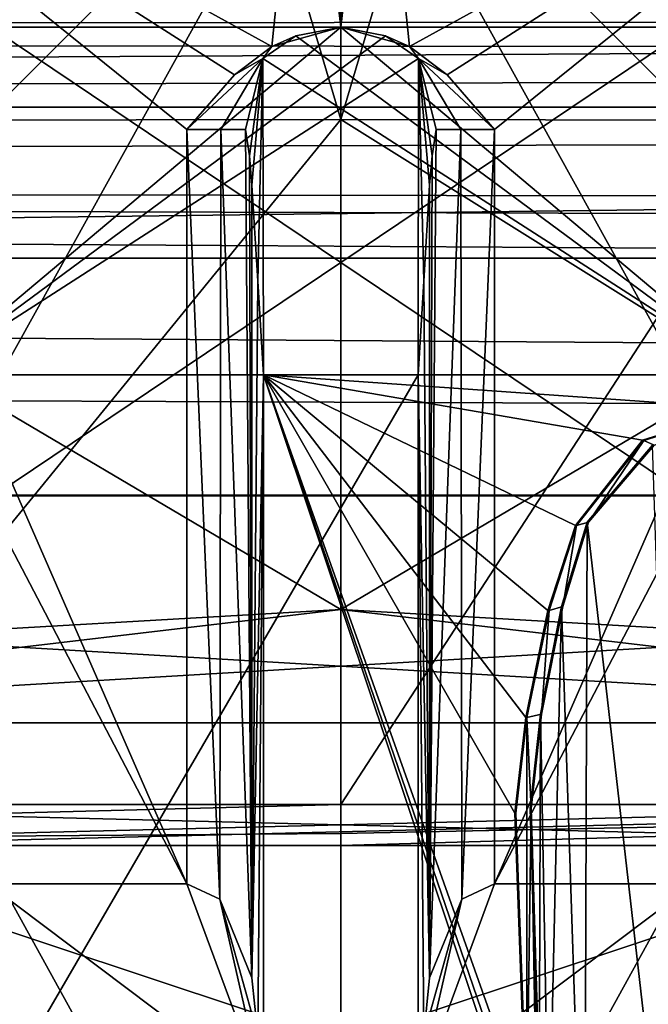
# Model space of a CAD drawing. Header units: millimetres. Extents: x -110 to 163, y -50 to 19.
# Tile 334 of 656: x -1.57 to 1.5, y -38.28 to -33.46. Entities that reach past the tile are written whole.
import ezdxf

# ---------------------------------------------------------------- set-up
doc = ezdxf.new("R2010")
doc.units = ezdxf.units.MM
doc.header["$LTSCALE"] = 65.185185
for name, color, linetype in [('1857', 7, 'CONTINUOUS'), ('1914', 7, 'CONTINUOUS'), ('2194', 7, 'CONTINUOUS'), ('235', 7, 'CONTINUOUS'), ('2490', 7, 'CONTINUOUS'), ('2522', 7, 'CONTINUOUS'), ('258', 7, 'CONTINUOUS'), ('263', 7, 'CONTINUOUS'), ('2648', 7, 'CONTINUOUS'), ('267', 7, 'CONTINUOUS'), ('272', 7, 'CONTINUOUS'), ('273', 7, 'CONTINUOUS'), ('2924', 7, 'CONTINUOUS'), ('3468', 7, 'CONTINUOUS'), ('3702', 7, 'CONTINUOUS'), ('374', 7, 'CONTINUOUS'), ('377', 7, 'CONTINUOUS'), ('378', 7, 'CONTINUOUS'), ('3789', 7, 'CONTINUOUS'), ('3790', 7, 'CONTINUOUS'), ('388', 7, 'CONTINUOUS'), ('389', 7, 'CONTINUOUS'), ('391', 7, 'CONTINUOUS'), ('392', 7, 'CONTINUOUS'), ('4052', 7, 'CONTINUOUS'), ('4155', 7, 'CONTINUOUS'), ('4599', 7, 'CONTINUOUS'), ('5287', 7, 'CONTINUOUS'), ('5304', 7, 'CONTINUOUS'), ('5369', 7, 'CONTINUOUS'), ('5402', 7, 'CONTINUOUS'), ('5786', 7, 'CONTINUOUS'), ('5804', 7, 'CONTINUOUS'), ('5842', 7, 'CONTINUOUS'), ('5843', 7, 'CONTINUOUS'), ('5967', 7, 'CONTINUOUS'), ('5971', 7, 'CONTINUOUS'), ('5974', 7, 'CONTINUOUS'), ('5978', 7, 'CONTINUOUS'), ('5983', 7, 'CONTINUOUS'), ('5990', 7, 'CONTINUOUS'), ('5991', 7, 'CONTINUOUS'), ('5993', 7, 'CONTINUOUS')]:
    doc.layers.add(name, color=color, linetype=linetype)

msp = doc.modelspace()

# ---------------------------------------------------------------- linework, layer by layer
at = {"layer": '1857', "color": 7, "linetype": 'CONTINUOUS', "true_color": 0x9a9a9a}
for points in [[(0.4339, -34.2724, 82.8406), (0.4339, -38.1471, 82.8406), (0.4056, -34.7421, 83.0011), (0.4339, -34.2724, 82.8406)], [(0.4339, -38.1471, 82.8406), (0.378, -35.2, 83.1576), (0.4056, -34.7421, 83.0011), (0.4339, -38.1471, 82.8406)], [(0.378, -38.7, 83.1576), (0.378, -35.2, 83.1576), (0.4056, -38.4271, 83.0011), (0.378, -38.7, 83.1576)], [(0.4056, -38.4271, 83.0011), (0.378, -35.2, 83.1576), (0.4339, -38.1471, 82.8406), (0.4056, -38.4271, 83.0011)]]:
    msp.add_3dface(points, dxfattribs=at)
at = {"layer": '1914', "color": 7, "linetype": 'CONTINUOUS', "true_color": 0x9a9a9a}
for points in [[(1.5243, -35.5433, 101.7249), (1.5319, -35.5437, 101.7743), (1.2049, -35.9186, 101.772), (1.5243, -35.5433, 101.7249)], [(1.5319, -35.5437, 101.7743), (1.2113, -35.9186, 101.8216), (1.2049, -35.9186, 101.772), (1.5319, -35.5437, 101.7743)]]:
    msp.add_3dface(points, dxfattribs=at)
at = {"layer": '2194', "color": 7, "linetype": 'CONTINUOUS', "true_color": 0x9a9a9a}
for points in [[(1.9712, -35.3643, 101.6399), (1.4746, -35.5191, 101.733), (1.9817, -35.3643, 101.6887), (1.9712, -35.3643, 101.6399)], [(1.9817, -35.3643, 101.6887), (1.4746, -35.5191, 101.733), (1.4818, -35.5195, 101.7825), (1.9817, -35.3643, 101.6887)], [(1.4746, -35.5191, 101.733), (1.1467, -35.9352, 101.7794), (1.4818, -35.5195, 101.7825), (1.4746, -35.5191, 101.733)], [(1.4818, -35.5195, 101.7825), (1.1467, -35.9352, 101.7794), (1.1528, -35.9352, 101.829), (1.4818, -35.5195, 101.7825)]]:
    msp.add_3dface(points, dxfattribs=at)
at = {"layer": '235', "color": 7, "linetype": 'CONTINUOUS', "true_color": 0x0303ff}
for points in [[(-56.6625, -33.9435, 8.5247), (108.1, -33.0535, 10.25), (-60.3244, -32.4381, 11.2488), (-56.6625, -33.9435, 8.5247)], [(-54.3271, -35.0927, 5.3386), (108.1, -33.0535, 10.25), (-56.6625, -33.9435, 8.5247), (-54.3271, -35.0927, 5.3386)], [(105.6, -35.8), (108.1, -33.0535, 10.25), (-54.3271, -35.0927, 5.3386), (105.6, -35.8)], [(9.8813, -34.6295, -6.8279), (105.6, -35.8), (-55.2373, -34.6295, -6.8279), (9.8813, -34.6295, -6.8279)], [(-55.2373, -34.6295, -6.8279), (105.6, -35.8), (-53.034, -35.7814, -0.8723), (-55.2373, -34.6295, -6.8279)], [(-53.0243, -35.7867, -0.7383), (105.6, -35.8), (-54.3271, -35.0927, 5.3386), (-53.0243, -35.7867, -0.7383)], [(-53.034, -35.7814, -0.8723), (105.6, -35.8), (-53.0243, -35.7867, -0.7383), (-53.034, -35.7814, -0.8723)]]:
    msp.add_3dface(points, dxfattribs=at)
at = {"layer": '2490', "color": 7, "linetype": 'CONTINUOUS', "true_color": 0x9a9a9a}
for points in [[(1.5243, -35.5433, 101.7249), (1.2049, -35.9186, 101.772), (1.6716, -40.0057, 101.6994), (1.5243, -35.5433, 101.7249)], [(1.1912, -39.7303, 101.7738), (1.2049, -35.9186, 101.772), (1.0789, -36.3317, 101.7875), (1.1912, -39.7303, 101.7738)], [(1.2049, -35.9186, 101.772), (1.1912, -39.7303, 101.7738), (1.6716, -40.0057, 101.6994), (1.2049, -35.9186, 101.772)], [(1.0789, -36.3317, 101.7875), (0.9758, -36.8578, 101.7989), (1.0163, -39.0699, 101.7946), (1.0789, -36.3317, 101.7875)], [(1.1912, -39.7303, 101.7738), (1.0789, -36.3317, 101.7875), (1.0163, -39.0699, 101.7946), (1.1912, -39.7303, 101.7738)], [(0.9249, -37.3182, 101.8041), (0.9701, -38.789, 101.7995), (0.9758, -36.8578, 101.7989), (0.9249, -37.3182, 101.8041)], [(0.9758, -36.8578, 101.7989), (0.9701, -38.789, 101.7995), (1.0163, -39.0699, 101.7946), (0.9758, -36.8578, 101.7989)]]:
    msp.add_3dface(points, dxfattribs=at)
at = {"layer": '2522', "color": 7, "linetype": 'CONTINUOUS', "true_color": 0x9a9a9a}
for points in [[(0.0004, -33.5, 102.435), (-0.3366, -33.5942, 102.4293), (-0.2191, -33.5429, 102.4178), (0.0004, -33.5, 102.435)], [(-0.2191, -33.5429, 102.4178), (-0.3366, -33.5942, 102.4293), (-0.3803, -33.6532, 102.375), (-0.2191, -33.5429, 102.4178)], [(-0.3366, -33.5942, 102.4293), (-0.5196, -33.7323, 102.4214), (-0.3803, -33.6532, 102.375), (-0.3366, -33.5942, 102.4293)], [(-0.7521, -34, 102.4065), (-0.5865, -34, 102.3712), (-0.3803, -33.6532, 102.375), (-0.7521, -34, 102.4065)], [(-0.5196, -33.7323, 102.4214), (-0.7521, -34, 102.4065), (-0.3803, -33.6532, 102.375), (-0.5196, -33.7323, 102.4214)], [(-0.5865, -34, 102.3712), (-0.4664, -34, 102.2518), (-0.3803, -33.6532, 102.375), (-0.5865, -34, 102.3712)]]:
    msp.add_3dface(points, dxfattribs=at)
at = {"layer": '258', "color": 7, "linetype": 'CONTINUOUS', "true_color": 0x0303ff}
for points in [[(-7.6663, -37.5, 81.0253), (0, -37.5, 78.7), (-4.002, -37.5, 80.1839), (-7.6663, -37.5, 81.0253)], [(-4.002, -37.5, 80.1839), (0, -37.5, 78.7), (4.002, -37.5, 80.1839), (-4.002, -37.5, 80.1839)], [(4.002, -37.5, 104.8161), (-2.692, -37.5, 106.0349), (-4.002, -37.5, 104.8161), (4.002, -37.5, 104.8161)], [(5.2815, -37.5, 105.2494), (-2.692, -37.5, 106.0349), (4.002, -37.5, 104.8161), (5.2815, -37.5, 105.2494)], [(0, -37.5, 78.7), (6.8998, -37.5, 80.5487), (4.002, -37.5, 80.1839), (0, -37.5, 78.7)]]:
    msp.add_3dface(points, dxfattribs=at)
at = {"layer": '263', "color": 7, "linetype": 'CONTINUOUS', "true_color": 0x0303ff}
for points in [[(-3.94, -32, 104.626), (3.94, -32, 104.626), (-3.94, -37.3, 104.626), (-3.94, -32, 104.626)], [(-3.94, -37.3, 104.626), (3.94, -32, 104.626), (3.94, -37.3, 104.626), (-3.94, -37.3, 104.626)]]:
    msp.add_3dface(points, dxfattribs=at)
at = {"layer": '2648', "color": 7, "linetype": 'CONTINUOUS', "true_color": 0x9a9a9a}
for points in [[(-0.0004, -33.5, 82.565), (0.3366, -33.5942, 82.5707), (0.2191, -33.5429, 82.5822), (-0.0004, -33.5, 82.565)], [(0.2191, -33.5429, 82.5822), (0.3366, -33.5942, 82.5707), (0.3803, -33.6532, 82.625), (0.2191, -33.5429, 82.5822)], [(0.3366, -33.5942, 82.5707), (0.5196, -33.7323, 82.5786), (0.3803, -33.6532, 82.625), (0.3366, -33.5942, 82.5707)], [(0.5865, -34, 82.6288), (0.4664, -34, 82.7482), (0.3803, -33.6532, 82.625), (0.5865, -34, 82.6288)], [(0.7521, -34, 82.5935), (0.5865, -34, 82.6288), (0.3803, -33.6532, 82.625), (0.7521, -34, 82.5935)], [(0.5196, -33.7323, 82.5786), (0.7521, -34, 82.5935), (0.3803, -33.6532, 82.625), (0.5196, -33.7323, 82.5786)]]:
    msp.add_3dface(points, dxfattribs=at)
at = {"layer": '267', "color": 7, "linetype": 'CONTINUOUS', "true_color": 0x0303ff}
for points in [[(3.94, -32, 80.374), (-3.94, -32, 80.374), (3.94, -37.3, 80.374), (3.94, -32, 80.374)], [(3.94, -37.3, 80.374), (-3.94, -32, 80.374), (-3.94, -37.3, 80.374), (3.94, -37.3, 80.374)]]:
    msp.add_3dface(points, dxfattribs=at)
at = {"layer": '272', "linetype": 'CONTINUOUS'}
for points in [[(4.002, -37.5, 104.8161), (-4.002, -37.5, 104.8161), (3.94, -37.3, 104.626), (4.002, -37.5, 104.8161)], [(-4.002, -37.5, 104.8161), (-3.94, -37.3, 104.626), (3.94, -37.3, 104.626), (-4.002, -37.5, 104.8161)]]:
    msp.add_3dface(points, dxfattribs=at)
at = {"layer": '273', "linetype": 'CONTINUOUS'}
for points in [[(-4.002, -37.5, 80.1839), (4.002, -37.5, 80.1839), (-3.94, -37.3, 80.374), (-4.002, -37.5, 80.1839)], [(4.002, -37.5, 80.1839), (3.94, -37.3, 80.374), (-3.94, -37.3, 80.374), (4.002, -37.5, 80.1839)]]:
    msp.add_3dface(points, dxfattribs=at)
at = {"layer": '2924', "color": 7, "linetype": 'CONTINUOUS', "true_color": 0x9a9a9a}
for points in [[(0.378, -35.2, 83.1576), (0.378, -38.7, 83.1576), (-2.7337, -40.55, 83.5586), (0.378, -35.2, 83.1576)], [(-2.0237, -35.2, 83.3716), (0.378, -35.2, 83.1576), (-2.7337, -40.55, 83.5586), (-2.0237, -35.2, 83.3716)]]:
    msp.add_3dface(points, dxfattribs=at)
at = {"layer": '3468', "color": 7, "linetype": 'CONTINUOUS', "true_color": 0x9a9a9a}
for points in [[(1.6236, -38.7, 83.292), (0.378, -38.7, 83.1576), (1.7252, -37.6868, 82.7159), (1.6236, -38.7, 83.292)], [(1.7252, -37.6868, 82.7159), (0.378, -38.7, 83.1576), (0.7521, -37.6868, 82.5935), (1.7252, -37.6868, 82.7159)], [(0.7521, -37.6868, 82.5935), (0.378, -38.7, 83.1576), (0.5914, -37.7623, 82.6263), (0.7521, -37.6868, 82.5935)], [(0.378, -38.7, 83.1576), (0.4056, -38.4271, 83.0011), (0.5914, -37.7623, 82.6263), (0.378, -38.7, 83.1576)], [(0.4056, -38.4271, 83.0011), (0.4339, -38.1471, 82.8406), (0.5914, -37.7623, 82.6263), (0.4056, -38.4271, 83.0011)]]:
    msp.add_3dface(points, dxfattribs=at)
at = {"layer": '3702', "color": 7, "linetype": 'CONTINUOUS', "true_color": 0x9a9a9a}
for points in [[(-2.9047, -32, 82.9991), (0.1734, -32, 82.5665), (-2.1503, -33.5, 82.8005), (-2.9047, -32, 82.9991)], [(0.1734, -32, 82.5665), (-0.0004, -33.5, 82.565), (-2.1503, -33.5, 82.8005), (0.1734, -32, 82.5665)], [(0.1734, -32, 82.5665), (0.3366, -33.5942, 82.5707), (-0.0004, -33.5, 82.565), (0.1734, -32, 82.5665)], [(0.1734, -32, 82.5665), (3.2345, -32, 83.1063), (0.3366, -33.5942, 82.5707), (0.1734, -32, 82.5665)], [(3.2345, -32, 83.1063), (0.5196, -33.7323, 82.5786), (0.3366, -33.5942, 82.5707), (3.2345, -32, 83.1063)], [(3.2345, -32, 83.1063), (0.7521, -34, 82.5935), (0.5196, -33.7323, 82.5786), (3.2345, -32, 83.1063)], [(3.2345, -32, 83.1063), (2.6815, -34, 82.9337), (0.7521, -37.6868, 82.5935), (3.2345, -32, 83.1063)], [(0.7521, -34, 82.5935), (3.2345, -32, 83.1063), (0.7521, -37.6868, 82.5935), (0.7521, -34, 82.5935)], [(2.6815, -34, 82.9337), (1.7252, -37.6868, 82.7159), (0.7521, -37.6868, 82.5935), (2.6815, -34, 82.9337)]]:
    msp.add_3dface(points, dxfattribs=at)
at = {"layer": '374', "linetype": 'CONTINUOUS'}
for points in [[(-7, -33.9632, 104.6244), (0, -33.9521, 106.5), (-4.3253, -19.3653, 102.91), (-7, -33.9632, 104.6244)], [(-4.3253, -19.3653, 102.91), (0, -33.9521, 106.5), (4.3267, -19.3654, 102.9096), (-4.3253, -19.3653, 102.91)], [(0, -33.9521, 106.5), (7, -33.9631, 104.6244), (4.3267, -19.3654, 102.9096), (0, -33.9521, 106.5)]]:
    msp.add_3dface(points, dxfattribs=at)
at = {"layer": '377', "linetype": 'CONTINUOUS'}
for points in [[(-58.9661, -33.1708, -10.9803), (60.3265, -33.4169, -10.3575), (-57.7883, -33.5347, -10.041), (-58.9661, -33.1708, -10.9803)], [(60.3265, -33.4169, -10.3575), (61.8144, -33.6546, -9.7065), (-57.7883, -33.5347, -10.041), (60.3265, -33.4169, -10.3575)], [(-57.7883, -33.5347, -10.041), (61.8144, -33.6546, -9.7065), (-56.7192, -33.8833, -9.0273), (-57.7883, -33.5347, -10.041)], [(61.8144, -33.6546, -9.7065), (63.5387, -33.8985, -8.9913), (-56.7192, -33.8833, -9.0273), (61.8144, -33.6546, -9.7065)]]:
    msp.add_3dface(points, dxfattribs=at)
at = {"layer": '378', "linetype": 'CONTINUOUS'}
for points in [[(-56.7192, -33.8833, -9.0273), (63.5387, -33.8985, -8.9913), (-55.9372, -34.2384, -7.9605), (-56.7192, -33.8833, -9.0273)], [(63.5387, -33.8985, -8.9913), (68.9086, -34.4246, -7.4149), (-55.9372, -34.2384, -7.9605), (63.5387, -33.8985, -8.9913)], [(75, -34.6295, -6.8279), (9.8813, -34.6295, -6.8279), (-55.9372, -34.2384, -7.9605), (75, -34.6295, -6.8279)], [(68.9086, -34.4246, -7.4149), (75, -34.6295, -6.8279), (-55.9372, -34.2384, -7.9605), (68.9086, -34.4246, -7.4149)], [(9.8813, -34.6295, -6.8279), (-55.2373, -34.6295, -6.8279), (-55.9372, -34.2384, -7.9605), (9.8813, -34.6295, -6.8279)]]:
    msp.add_3dface(points, dxfattribs=at)
at = {"layer": '3789', "color": 7, "linetype": 'CONTINUOUS', "true_color": 0x9a9a9a}
for points in [[(0.9047, -36.8741, 101.8061), (0.8508, -37.3416, 101.8112), (0.9095, -36.8741, 101.8559), (0.9047, -36.8741, 101.8061)], [(0.9095, -36.8741, 101.8559), (0.8508, -37.3416, 101.8112), (0.8554, -37.3418, 101.861), (0.9095, -36.8741, 101.8559)], [(0.8508, -37.3416, 101.8112), (0.9052, -38.8105, 101.8061), (0.8554, -37.3418, 101.861), (0.8508, -37.3416, 101.8112)], [(0.9052, -38.8105, 101.8061), (0.9101, -38.8105, 101.8558), (0.8554, -37.3418, 101.861), (0.9052, -38.8105, 101.8061)]]:
    msp.add_3dface(points, dxfattribs=at)
at = {"layer": '3790', "color": 7, "linetype": 'CONTINUOUS', "true_color": 0x9a9a9a}
for points in [[(1.1528, -35.9352, 101.829), (1.1467, -35.9352, 101.7794), (1.0127, -36.3507, 101.795), (1.1528, -35.9352, 101.829)], [(1.1528, -35.9352, 101.829), (1.0127, -36.3507, 101.795), (1.0181, -36.3508, 101.8447), (1.1528, -35.9352, 101.829)], [(1.0127, -36.3507, 101.795), (0.9047, -36.8741, 101.8061), (1.0181, -36.3508, 101.8447), (1.0127, -36.3507, 101.795)], [(0.9047, -36.8741, 101.8061), (0.9095, -36.8741, 101.8559), (1.0181, -36.3508, 101.8447), (0.9047, -36.8741, 101.8061)]]:
    msp.add_3dface(points, dxfattribs=at)
at = {"layer": '388', "color": 7, "linetype": 'CONTINUOUS', "true_color": 0x0303ff}
for points in [[(0, -37.3, 78.5), (-7.778, -37.3, 80.8594), (0, -31.5, 78.5), (0, -37.3, 78.5)], [(0, -31.5, 78.5), (-7.778, -37.3, 80.8594), (-7.2645, -31.5, 80.5322), (0, -31.5, 78.5)], [(0, -33.9521, 106.5), (-7, -33.9632, 104.6244), (-2.7313, -37.3, 106.231), (0, -33.9521, 106.5)], [(5.3576, -37.3, 105.4343), (0, -33.9521, 106.5), (-2.7313, -37.3, 106.231), (5.3576, -37.3, 105.4343)], [(7, -33.9631, 104.6244), (0, -33.9521, 106.5), (5.3576, -37.3, 105.4343), (7, -33.9631, 104.6244)]]:
    msp.add_3dface(points, dxfattribs=at)
at = {"layer": '389', "color": 7, "linetype": 'CONTINUOUS', "true_color": 0x0303ff}
for points in [[(0, -37.3, 78.5), (0, -31.5, 78.5), (3.7708, -31.5, 79.0174), (0, -37.3, 78.5)], [(7, -37.3, 80.3756), (0, -37.3, 78.5), (3.7708, -31.5, 79.0174), (7, -37.3, 80.3756)]]:
    msp.add_3dface(points, dxfattribs=at)
at = {"layer": '391', "linetype": 'CONTINUOUS'}
for points in [[(6.8998, -37.5, 80.5487), (0, -37.5, 78.7), (7, -37.3, 80.3756), (6.8998, -37.5, 80.5487)], [(7, -37.3, 80.3756), (0, -37.5, 78.7), (0, -37.4414, 78.5586), (7, -37.3, 80.3756)], [(0, -37.3, 78.5), (7, -37.3, 80.3756), (0, -37.4414, 78.5586), (0, -37.3, 78.5)]]:
    msp.add_3dface(points, dxfattribs=at)
at = {"layer": '392', "linetype": 'CONTINUOUS'}
for points in [[(-7.6663, -37.5, 81.0253), (-7.778, -37.3, 80.8594), (0, -37.3, 78.5), (-7.6663, -37.5, 81.0253)], [(-7.6663, -37.5, 81.0253), (0, -37.3, 78.5), (0, -37.4414, 78.5586), (-7.6663, -37.5, 81.0253)], [(-2.692, -37.5, 106.0349), (5.3576, -37.3, 105.4343), (-2.7313, -37.3, 106.231), (-2.692, -37.5, 106.0349)], [(-2.692, -37.5, 106.0349), (5.2815, -37.5, 105.2494), (5.3576, -37.3, 105.4343), (-2.692, -37.5, 106.0349)], [(0, -37.5, 78.7), (-7.6663, -37.5, 81.0253), (0, -37.4414, 78.5586), (0, -37.5, 78.7)]]:
    msp.add_3dface(points, dxfattribs=at)
at = {"layer": '4052', "color": 7, "linetype": 'CONTINUOUS', "true_color": 0x9a9a9a}
for points in [[(0.4339, -38.1471, 82.8406), (0.4664, -34, 82.7482), (0.5865, -34, 82.6288), (0.4339, -38.1471, 82.8406)], [(0.4664, -34, 82.7482), (0.4339, -38.1471, 82.8406), (0.4468, -34.1292, 82.7918), (0.4664, -34, 82.7482)], [(0.4339, -38.1471, 82.8406), (0.5865, -34, 82.6288), (0.5914, -37.7623, 82.6263), (0.4339, -38.1471, 82.8406)], [(0.5865, -34, 82.6288), (0.7521, -34, 82.5935), (0.5914, -37.7623, 82.6263), (0.5865, -34, 82.6288)], [(0.7521, -34, 82.5935), (0.7521, -37.6868, 82.5935), (0.5914, -37.7623, 82.6263), (0.7521, -34, 82.5935)], [(0.4339, -38.1471, 82.8406), (0.4339, -34.2724, 82.8406), (0.4468, -34.1292, 82.7918), (0.4339, -38.1471, 82.8406)]]:
    msp.add_3dface(points, dxfattribs=at)
at = {"layer": '4155', "color": 7, "linetype": 'CONTINUOUS', "true_color": 0x9a9a9a}
for points in [[(0.0004, -33.5, 102.435), (-0.2191, -33.5429, 102.4178), (2.0237, -35.2, 101.6284), (0.0004, -33.5, 102.435)], [(2.1503, -33.5, 102.1995), (0.0004, -33.5, 102.435), (2.0237, -35.2, 101.6284), (2.1503, -33.5, 102.1995)], [(-0.2191, -33.5429, 102.4178), (-0.3803, -33.6532, 102.375), (2.0237, -35.2, 101.6284), (-0.2191, -33.5429, 102.4178)], [(-0.3803, -33.6532, 102.375), (-0.4664, -34, 102.2518), (-0.4468, -34.1292, 102.2082), (-0.3803, -33.6532, 102.375)], [(-0.4339, -34.2724, 102.1594), (-0.3803, -33.6532, 102.375), (-0.4468, -34.1292, 102.2082), (-0.4339, -34.2724, 102.1594)], [(-0.4339, -34.2724, 102.1594), (-0.4056, -34.7421, 101.9989), (-0.3803, -33.6532, 102.375), (-0.4339, -34.2724, 102.1594)], [(-0.378, -35.2, 101.8424), (-0.3803, -33.6532, 102.375), (-0.4056, -34.7421, 101.9989), (-0.378, -35.2, 101.8424)], [(2.0237, -35.2, 101.6284), (-0.3803, -33.6532, 102.375), (-0.378, -35.2, 101.8424), (2.0237, -35.2, 101.6284)]]:
    msp.add_3dface(points, dxfattribs=at)
at = {"layer": '4599', "color": 7, "linetype": 'CONTINUOUS', "true_color": 0x9a9a9a}
for points in [[(-0.1734, -32, 102.4335), (-3.2345, -32, 101.8937), (-0.3366, -33.5942, 102.4293), (-0.1734, -32, 102.4335)], [(-3.2345, -32, 101.8937), (-2.6815, -34, 102.0663), (-0.7521, -37.6868, 102.4065), (-3.2345, -32, 101.8937)], [(-3.2345, -32, 101.8937), (-0.7521, -34, 102.4065), (-0.5196, -33.7323, 102.4214), (-3.2345, -32, 101.8937)], [(-0.7521, -34, 102.4065), (-3.2345, -32, 101.8937), (-0.7521, -37.6868, 102.4065), (-0.7521, -34, 102.4065)], [(-3.2345, -32, 101.8937), (-0.5196, -33.7323, 102.4214), (-0.3366, -33.5942, 102.4293), (-3.2345, -32, 101.8937)], [(-0.1734, -32, 102.4335), (-0.3366, -33.5942, 102.4293), (0.0004, -33.5, 102.435), (-0.1734, -32, 102.4335)], [(2.9047, -32, 102.0009), (-0.1734, -32, 102.4335), (2.1503, -33.5, 102.1995), (2.9047, -32, 102.0009)], [(-0.1734, -32, 102.4335), (0.0004, -33.5, 102.435), (2.1503, -33.5, 102.1995), (-0.1734, -32, 102.4335)], [(-0.7521, -37.6868, 102.4065), (-2.6815, -34, 102.0663), (-1.7252, -37.6868, 102.2841), (-0.7521, -37.6868, 102.4065)]]:
    msp.add_3dface(points, dxfattribs=at)
at = {"layer": '5287', "color": 7, "linetype": 'CONTINUOUS', "true_color": 0x9a9a9a}
for points in [[(-0.0004, -33.5, 82.565), (-2.0237, -35.2, 83.3716), (-2.1503, -33.5, 82.8005), (-0.0004, -33.5, 82.565)], [(-0.0004, -33.5, 82.565), (0.2191, -33.5429, 82.5822), (-2.0237, -35.2, 83.3716), (-0.0004, -33.5, 82.565)], [(0.2191, -33.5429, 82.5822), (0.3803, -33.6532, 82.625), (-2.0237, -35.2, 83.3716), (0.2191, -33.5429, 82.5822)], [(0.3803, -33.6532, 82.625), (0.378, -35.2, 83.1576), (-2.0237, -35.2, 83.3716), (0.3803, -33.6532, 82.625)], [(0.378, -35.2, 83.1576), (0.3803, -33.6532, 82.625), (0.4056, -34.7421, 83.0011), (0.378, -35.2, 83.1576)], [(0.4339, -34.2724, 82.8406), (0.4056, -34.7421, 83.0011), (0.3803, -33.6532, 82.625), (0.4339, -34.2724, 82.8406)], [(0.4339, -34.2724, 82.8406), (0.3803, -33.6532, 82.625), (0.4468, -34.1292, 82.7918), (0.4339, -34.2724, 82.8406)], [(0.3803, -33.6532, 82.625), (0.4664, -34, 82.7482), (0.4468, -34.1292, 82.7918), (0.3803, -33.6532, 82.625)]]:
    msp.add_3dface(points, dxfattribs=at)
at = {"layer": '5304', "color": 7, "linetype": 'CONTINUOUS', "true_color": 0x9a9a9a}
for points in [[(1.5319, -35.5437, 101.7743), (1.9817, -35.3643, 101.6887), (1.4818, -35.5195, 101.7825), (1.5319, -35.5437, 101.7743)], [(1.2113, -35.9186, 101.8216), (1.4818, -35.5195, 101.7825), (1.1528, -35.9352, 101.829), (1.2113, -35.9186, 101.8216)], [(1.2113, -35.9186, 101.8216), (1.5319, -35.5437, 101.7743), (1.4818, -35.5195, 101.7825), (1.2113, -35.9186, 101.8216)], [(1.1528, -35.9352, 101.829), (1.0181, -36.3508, 101.8447), (1.0846, -36.3318, 101.8372), (1.1528, -35.9352, 101.829)], [(1.2113, -35.9186, 101.8216), (1.1528, -35.9352, 101.829), (1.0846, -36.3318, 101.8372), (1.2113, -35.9186, 101.8216)], [(1.0846, -36.3318, 101.8372), (1.0181, -36.3508, 101.8447), (0.981, -36.8578, 101.8487), (1.0846, -36.3318, 101.8372)], [(1.0181, -36.3508, 101.8447), (0.9095, -36.8741, 101.8559), (0.981, -36.8578, 101.8487), (1.0181, -36.3508, 101.8447)], [(0.981, -36.8578, 101.8487), (0.9095, -36.8741, 101.8559), (0.9298, -37.3183, 101.8539), (0.981, -36.8578, 101.8487)], [(0.9101, -38.8105, 101.8558), (0.9095, -36.8741, 101.8559), (0.8554, -37.3418, 101.861), (0.9101, -38.8105, 101.8558)], [(0.9095, -36.8741, 101.8559), (0.9101, -38.8105, 101.8558), (0.9298, -37.3183, 101.8539), (0.9095, -36.8741, 101.8559)], [(0.9101, -38.8105, 101.8558), (0.9611, -39.0902, 101.8507), (0.9298, -37.3183, 101.8539), (0.9101, -38.8105, 101.8558)], [(0.9298, -37.3183, 101.8539), (0.9611, -39.0902, 101.8507), (0.9752, -38.789, 101.8493), (0.9298, -37.3183, 101.8539)]]:
    msp.add_3dface(points, dxfattribs=at)
at = {"layer": '5369', "color": 7, "linetype": 'CONTINUOUS', "true_color": 0x9a9a9a}
for points in [[(-0.5865, -34, 102.3712), (-0.7521, -34, 102.4065), (-0.5914, -37.7623, 102.3737), (-0.5865, -34, 102.3712)], [(-0.7521, -34, 102.4065), (-0.7521, -37.6868, 102.4065), (-0.5914, -37.7623, 102.3737), (-0.7521, -34, 102.4065)], [(-0.4339, -38.1471, 102.1594), (-0.5865, -34, 102.3712), (-0.5914, -37.7623, 102.3737), (-0.4339, -38.1471, 102.1594)], [(-0.4664, -34, 102.2518), (-0.5865, -34, 102.3712), (-0.4339, -38.1471, 102.1594), (-0.4664, -34, 102.2518)], [(-0.4468, -34.1292, 102.2082), (-0.4664, -34, 102.2518), (-0.4339, -38.1471, 102.1594), (-0.4468, -34.1292, 102.2082)], [(-0.4339, -34.2724, 102.1594), (-0.4468, -34.1292, 102.2082), (-0.4339, -38.1471, 102.1594), (-0.4339, -34.2724, 102.1594)]]:
    msp.add_3dface(points, dxfattribs=at)
at = {"layer": '5402', "color": 7, "linetype": 'CONTINUOUS', "true_color": 0x9a9a9a}
for points in [[(1.1476, -39.7493, 101.7793), (0.956, -39.0902, 101.801), (-0.378, -35.2, 101.8424), (1.1476, -39.7493, 101.7793)], [(1.1476, -39.7493, 101.7793), (-0.378, -35.2, 101.8424), (-0.378, -38.7, 101.8424), (1.1476, -39.7493, 101.7793)], [(1.1467, -35.9352, 101.7794), (1.4746, -35.5191, 101.733), (-0.378, -35.2, 101.8424), (1.1467, -35.9352, 101.7794)], [(1.0127, -36.3507, 101.795), (1.1467, -35.9352, 101.7794), (-0.378, -35.2, 101.8424), (1.0127, -36.3507, 101.795)], [(1.4746, -35.5191, 101.733), (1.9712, -35.3643, 101.6399), (-0.378, -35.2, 101.8424), (1.4746, -35.5191, 101.733)], [(1.9712, -35.3643, 101.6399), (2.0237, -35.2, 101.6284), (-0.378, -35.2, 101.8424), (1.9712, -35.3643, 101.6399)], [(0.956, -39.0902, 101.801), (0.9052, -38.8105, 101.8061), (-0.378, -35.2, 101.8424), (0.956, -39.0902, 101.801)], [(0.9052, -38.8105, 101.8061), (0.8508, -37.3416, 101.8112), (-0.378, -35.2, 101.8424), (0.9052, -38.8105, 101.8061)], [(0.8508, -37.3416, 101.8112), (0.9047, -36.8741, 101.8061), (-0.378, -35.2, 101.8424), (0.8508, -37.3416, 101.8112)], [(0.9047, -36.8741, 101.8061), (1.0127, -36.3507, 101.795), (-0.378, -35.2, 101.8424), (0.9047, -36.8741, 101.8061)]]:
    msp.add_3dface(points, dxfattribs=at)
at = {"layer": '5786', "color": 7, "linetype": 'CONTINUOUS', "true_color": 0x9a9a9a}
for points in [[(-0.4056, -34.7421, 101.9989), (-0.4339, -34.2724, 102.1594), (-0.4339, -38.1471, 102.1594), (-0.4056, -34.7421, 101.9989)], [(-0.378, -35.2, 101.8424), (-0.4056, -34.7421, 101.9989), (-0.4339, -38.1471, 102.1594), (-0.378, -35.2, 101.8424)], [(-0.378, -35.2, 101.8424), (-0.4339, -38.1471, 102.1594), (-0.4056, -38.4271, 101.9989), (-0.378, -35.2, 101.8424)], [(-0.378, -38.7, 101.8424), (-0.378, -35.2, 101.8424), (-0.4056, -38.4271, 101.9989), (-0.378, -38.7, 101.8424)]]:
    msp.add_3dface(points, dxfattribs=at)
at = {"layer": '5804', "color": 7, "linetype": 'CONTINUOUS', "true_color": 0x9a9a9a}
for points in [[(-0.7521, -37.6868, 102.4065), (-1.7252, -37.6868, 102.2841), (-0.378, -38.7, 101.8424), (-0.7521, -37.6868, 102.4065)], [(-1.7252, -37.6868, 102.2841), (-1.6236, -38.7, 101.708), (-0.378, -38.7, 101.8424), (-1.7252, -37.6868, 102.2841)], [(-0.5914, -37.7623, 102.3737), (-0.7521, -37.6868, 102.4065), (-0.378, -38.7, 101.8424), (-0.5914, -37.7623, 102.3737)], [(-0.4339, -38.1471, 102.1594), (-0.5914, -37.7623, 102.3737), (-0.4056, -38.4271, 101.9989), (-0.4339, -38.1471, 102.1594)], [(-0.5914, -37.7623, 102.3737), (-0.378, -38.7, 101.8424), (-0.4056, -38.4271, 101.9989), (-0.5914, -37.7623, 102.3737)]]:
    msp.add_3dface(points, dxfattribs=at)
at = {"layer": '5842', "color": 7, "linetype": 'CONTINUOUS', "true_color": 0x9a9a9a}
for points in [[(0.9249, -37.3182, 101.8041), (0.9758, -36.8578, 101.7989), (0.9298, -37.3183, 101.8539), (0.9249, -37.3182, 101.8041)], [(0.9758, -36.8578, 101.7989), (0.981, -36.8578, 101.8487), (0.9298, -37.3183, 101.8539), (0.9758, -36.8578, 101.7989)], [(0.9701, -38.789, 101.7995), (0.9249, -37.3182, 101.8041), (0.9752, -38.789, 101.8493), (0.9701, -38.789, 101.7995)], [(0.9249, -37.3182, 101.8041), (0.9298, -37.3183, 101.8539), (0.9752, -38.789, 101.8493), (0.9249, -37.3182, 101.8041)]]:
    msp.add_3dface(points, dxfattribs=at)
at = {"layer": '5843', "color": 7, "linetype": 'CONTINUOUS', "true_color": 0x9a9a9a}
for points in [[(1.2049, -35.9186, 101.772), (1.2113, -35.9186, 101.8216), (1.0789, -36.3317, 101.7875), (1.2049, -35.9186, 101.772)], [(1.0789, -36.3317, 101.7875), (1.2113, -35.9186, 101.8216), (1.0846, -36.3318, 101.8372), (1.0789, -36.3317, 101.7875)], [(0.9758, -36.8578, 101.7989), (1.0789, -36.3317, 101.7875), (0.981, -36.8578, 101.8487), (0.9758, -36.8578, 101.7989)], [(1.0789, -36.3317, 101.7875), (1.0846, -36.3318, 101.8372), (0.981, -36.8578, 101.8487), (1.0789, -36.3317, 101.7875)]]:
    msp.add_3dface(points, dxfattribs=at)
at = {"layer": '5967', "color": 7, "linetype": 'CONTINUOUS', "true_color": 0xcad1ee}
for points in [[(0, -36.3457, 104.435), (-2.3747, -36.4835, 104.1964), (4.6897, -36.9, 103.475), (0, -36.3457, 104.435)], [(2.3747, -36.4835, 104.1964), (0, -36.3457, 104.435), (4.6897, -36.9, 103.475), (2.3747, -36.4835, 104.1964)], [(-2.3747, -36.4835, 104.1964), (-4.6897, -36.9, 103.475), (4.6897, -36.9, 103.475), (-2.3747, -36.4835, 104.1964)]]:
    msp.add_3dface(points, dxfattribs=at)
at = {"layer": '5971', "color": 7, "linetype": 'CONTINUOUS', "true_color": 0xcad1ee}
for points in [[(5.9219, -40.7, 100.6508), (0, -40.7, 102.575), (5.9219, -29.95, 100.6508), (5.9219, -40.7, 100.6508)], [(5.9219, -29.95, 100.6508), (0, -40.7, 102.575), (0, -29.95, 102.575), (5.9219, -29.95, 100.6508)], [(0, -40.7, 82.425), (5.9219, -40.7, 84.3492), (0, -29.95, 82.425), (0, -40.7, 82.425)], [(0, -29.95, 82.425), (5.9219, -40.7, 84.3492), (5.9219, -29.95, 84.3492), (0, -29.95, 82.425)]]:
    msp.add_3dface(points, dxfattribs=at)
at = {"layer": '5974', "color": 7, "linetype": 'CONTINUOUS', "true_color": 0xcad1ee}
for points in [[(-2.3353, -40.4282, 81.525), (-4.6897, -40.0158, 81.525), (4.6897, -36.9, 81.525), (-2.3353, -40.4282, 81.525)], [(4.6897, -36.9, 81.525), (-4.6897, -40.0158, 81.525), (-4.6897, -36.9, 81.525), (4.6897, -36.9, 81.525)], [(0, -40.5701, 81.525), (-2.3353, -40.4282, 81.525), (4.6897, -36.9, 81.525), (0, -40.5701, 81.525)], [(0, -40.5701, 81.525), (4.6897, -36.9, 81.525), (2.3358, -40.4282, 81.525), (0, -40.5701, 81.525)]]:
    msp.add_3dface(points, dxfattribs=at)
at = {"layer": '5978', "color": 7, "linetype": 'CONTINUOUS', "true_color": 0xcad1ee}
for points in [[(0, -29.95, 102.575), (0, -40.7, 102.575), (-5.9219, -40.7, 100.6508), (0, -29.95, 102.575)], [(0, -40.7, 82.425), (0, -29.95, 82.425), (-5.9219, -29.95, 84.3492), (0, -40.7, 82.425)], [(0, -40.7, 82.425), (-5.9219, -29.95, 84.3492), (-5.9219, -40.7, 84.3492), (0, -40.7, 82.425)], [(-5.9219, -29.95, 100.6508), (0, -29.95, 102.575), (-5.9219, -40.7, 100.6508), (-5.9219, -29.95, 100.6508)]]:
    msp.add_3dface(points, dxfattribs=at)
at = {"layer": '5983', "color": 7, "linetype": 'CONTINUOUS', "true_color": 0xcad1ee}
for points in [[(2.3747, -36.4835, 80.8036), (-4.6897, -36.9, 81.525), (0, -36.3457, 80.565), (2.3747, -36.4835, 80.8036)], [(0, -36.3457, 80.565), (-4.6897, -36.9, 81.525), (-2.3747, -36.4835, 80.8036), (0, -36.3457, 80.565)], [(4.6897, -36.9, 81.525), (-4.6897, -36.9, 81.525), (2.3747, -36.4835, 80.8036), (4.6897, -36.9, 81.525)]]:
    msp.add_3dface(points, dxfattribs=at)
at = {"layer": '5990', "color": 7, "linetype": 'CONTINUOUS', "true_color": 0xcad1ee}
for points in [[(0, -36.3457, 104.435), (2.3747, -36.4835, 104.1964), (0, -32.2, 104.435), (0, -36.3457, 104.435)], [(2.3747, -36.4835, 104.1964), (4.6897, -36.9, 103.475), (0, -32.2, 104.435), (2.3747, -36.4835, 104.1964)], [(0, -32.2, 104.435), (4.6897, -36.9, 103.475), (7.0152, -32.2, 102.1556), (0, -32.2, 104.435)], [(2.3747, -36.4835, 80.8036), (0, -36.3457, 80.565), (7.0152, -32.2, 82.8444), (2.3747, -36.4835, 80.8036)], [(0, -36.3457, 80.565), (0, -32.2, 80.565), (7.0152, -32.2, 82.8444), (0, -36.3457, 80.565)]]:
    msp.add_3dface(points, dxfattribs=at)
at = {"layer": '5991', "color": 7, "linetype": 'CONTINUOUS', "true_color": 0xcad1ee}
for points in [[(-2.3353, -40.4282, 103.475), (0, -40.5701, 103.475), (-4.6897, -36.9, 103.475), (-2.3353, -40.4282, 103.475)], [(-4.6897, -36.9, 103.475), (0, -40.5701, 103.475), (2.3358, -40.4282, 103.475), (-4.6897, -36.9, 103.475)], [(4.6897, -36.9, 103.475), (-4.6897, -36.9, 103.475), (4.6897, -40.0158, 103.475), (4.6897, -36.9, 103.475)], [(-4.6897, -36.9, 103.475), (2.3358, -40.4282, 103.475), (4.6897, -40.0158, 103.475), (-4.6897, -36.9, 103.475)]]:
    msp.add_3dface(points, dxfattribs=at)
at = {"layer": '5993', "color": 7, "linetype": 'CONTINUOUS', "true_color": 0xcad1ee}
for points in [[(-2.3747, -36.4835, 104.1964), (0, -36.3457, 104.435), (-7.0152, -32.2, 102.1556), (-2.3747, -36.4835, 104.1964)], [(0, -36.3457, 104.435), (0, -32.2, 104.435), (-7.0152, -32.2, 102.1556), (0, -36.3457, 104.435)], [(-4.6897, -36.9, 81.525), (-7.0152, -32.2, 82.8444), (0, -32.2, 80.565), (-4.6897, -36.9, 81.525)], [(-2.3747, -36.4835, 80.8036), (-4.6897, -36.9, 81.525), (0, -32.2, 80.565), (-2.3747, -36.4835, 80.8036)], [(0, -36.3457, 80.565), (-2.3747, -36.4835, 80.8036), (0, -32.2, 80.565), (0, -36.3457, 80.565)]]:
    msp.add_3dface(points, dxfattribs=at)

doc.saveas('drawing.dxf')
